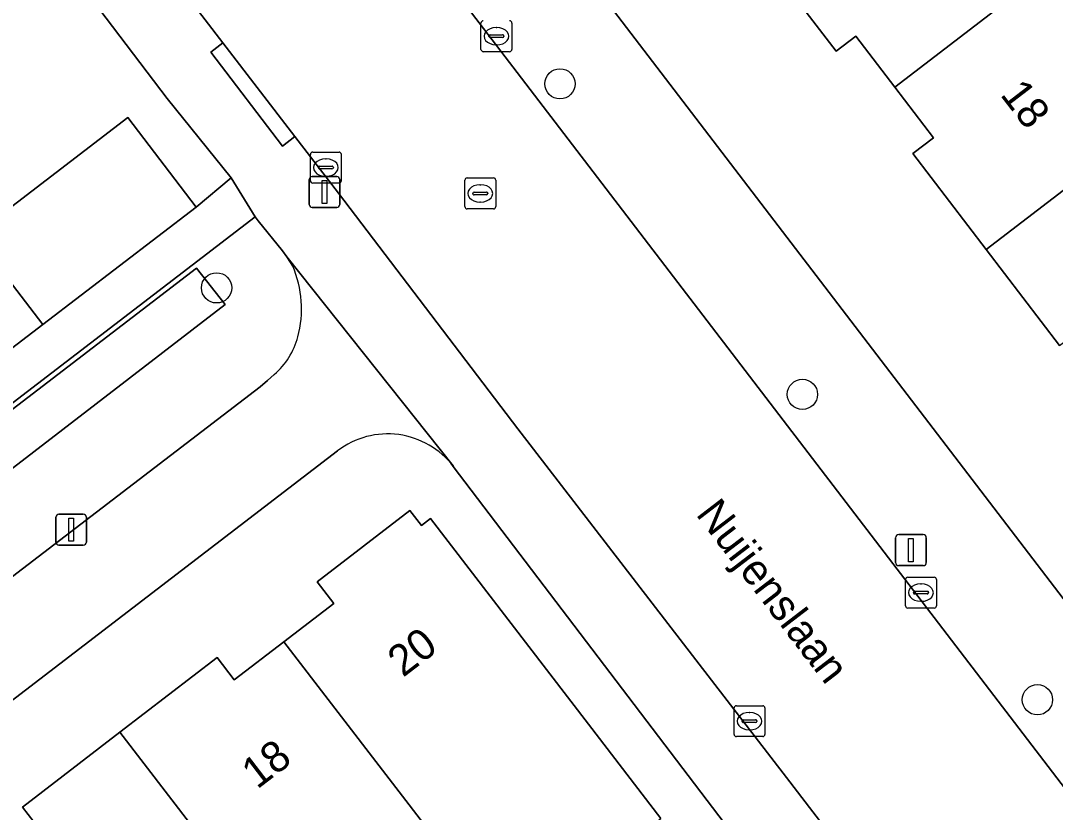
# Model space of a CAD drawing. Extents: x 159352 to 160617, y 385888 to 387323.
# Drawn here: x 160045.64 to 160079.09, y 386865.49 to 386891.07 of the extents above; entities that cross this region are included whole.
import ezdxf

# ---------------------------------------------------------------- set-up
doc = ezdxf.new("R2010")
doc.units = 0
for name, color, linetype in [('IMGEO_Boom', 7, 'Continuous'), ('IMGEO_Erf', 7, 'Continuous'), ('IMGEO_Groenvoorziening', 7, 'Continuous'), ('IMGEO_Haag', 7, 'Continuous'), ('IMGEO_Kolk', 7, 'Continuous'), ('IMGEO_Lichtmast', 7, 'Continuous'), ('IMGEO_Muur', 7, 'Continuous'), ('IMGEO_Openbare_ruimte_label', 7, 'Continuous'), ('IMGEO_Pand', 7, 'Continuous'), ('IMGEO_Pand_nummerreeks', 7, 'Continuous'), ('IMGEO_Rijbaan_lokaal_open', 7, 'Continuous'), ('IMGEO_Rioolput', 7, 'Continuous'), ('IMGEO_Voetpad_open', 7, 'Continuous')]:
    doc.layers.add(name, color=color, linetype=linetype)

msp = doc.modelspace()

# ---------------------------------------------------------------- linework, layer by layer
at = {"layer": 'IMGEO_Boom'}
for centre in [(160063.076, 386889.031), (160051.974, 386882.439), (160070.916, 386878.997), (160078.515, 386869.131)]:
    msp.add_circle(centre, 0.489, dxfattribs=at)
at = {"layer": 'IMGEO_Erf'}
for points in [[(160051.664, 386908.582), (160103.386, 386840.991)], [(160017.397, 386863.753), (160019.635, 386860.84), (160025.285, 386865.176), (160023.051, 386868.107), (160025.016, 386869.605), (160026.946, 386871.076), (160029.18, 386868.145), (160031.289, 386869.745), (160034.791, 386872.442), (160032.573, 386875.418), (160034.566, 386876.903), (160036.512, 386878.353), (160038.717, 386875.394), (160042.34, 386878.185), (160040.131, 386881.074), (160044.138, 386884.139), (160049.105, 386887.938), (160051.314, 386885.05), (160052.45, 386885.989), (160050.372, 386888.557), (160041.998, 386899.579)], [(160079.231, 386880.578), (160076.859, 386883.679), (160074.488, 386886.78), (160075.153, 386887.289), (160073.9, 386888.928), (160072.646, 386890.567), (160072.012, 386890.082), (160069.608, 386893.225)], [(160055.887, 386877.174), (160007.788, 386840.317)], [(160046.053, 386846.04), (160048.278, 386843.158), (160053.896, 386847.414), (160051.656, 386850.291), (160053.727, 386851.904), (160055.592, 386853.356), (160057.832, 386850.479), (160063.486, 386854.812), (160061.248, 386857.721), (160063.208, 386859.228), (160065.092, 386860.677), (160067.33, 386857.767), (160071.533, 386861.02), (160059.626, 386876.669)], [(160046.25, 386864.95), (160045.703, 386865.662), (160048.848, 386868.079), (160051.991, 386870.495), (160052.546, 386869.772), (160054.152, 386871.007), (160055.761, 386872.244), (160055.224, 386872.942), (160058.221, 386875.246), (160058.596, 386874.758), (160058.892, 386874.986), (160064.002, 386868.339), (160066.342, 386865.295)]]:
    msp.add_lwpolyline(points, dxfattribs=at)
msp.add_arc((160057.505, 386875.056), 2.665, 37.2507, 127.3653, dxfattribs=at)
at = {"layer": 'IMGEO_Groenvoorziening'}
for points in [[(160054.436, 386883.144), (160054.248, 386883.438), (160054.103, 386883.637), (160053.322, 386884.606), (160053.221, 386884.732), (160001.402, 386845.013), (160001.488, 386844.9), (160051.32, 386883.071), (160052.254, 386881.905), (160002.469, 386843.604)], [(160053.388, 386879.245), (160053.617, 386879.441), (160053.839, 386879.641)], [(160005.836, 386842.857), (160011.729, 386847.375), (160053.388, 386879.245)]]:
    msp.add_lwpolyline(points, dxfattribs=at)
msp.add_lwpolyline([(160052.254, 386881.905), (160051.32, 386883.071), (160001.488, 386844.9), (160002.469, 386843.604)], close=True, dxfattribs=at)
for centre, radius, start, end in [((160051.249, 386881.765), 3.472, 344.792, 23.4006), ((160052.244, 386881.487), 2.44, 310.833, 344.9612)]:
    msp.add_arc(centre, radius, start, end, dxfattribs=at)
at = {"layer": 'IMGEO_Haag'}
msp.add_lwpolyline([(160052.254, 386881.905), (160051.32, 386883.071), (160001.488, 386844.9), (160002.469, 386843.604)], close=True, dxfattribs=at)
at = {"layer": 'IMGEO_Kolk'}
for p, q in [((160060.522, 386890.144), (160060.522, 386890.996)), ((160061.01, 386890.85), (160061.035, 386890.85)), ((160061.523, 386890.996), (160061.523, 386890.144)), ((160060.781, 386890.564), (160060.781, 386890.576)), ((160061.219, 386890.527), (160060.821, 386890.527)), ((160060.824, 386890.613), (160061.222, 386890.613)), ((160061.265, 386890.576), (160061.265, 386890.564)), ((160061.449, 386890.07), (160060.597, 386890.07)), ((160061.033, 386890.29), (160061.008, 386890.29)), ((160055.006, 386885.899), (160055.006, 386886.751)), ((160055.081, 386886.825), (160055.933, 386886.825)), ((160056.007, 386886.751), (160056.007, 386885.899)), ((160055.265, 386886.319), (160055.265, 386886.331)), ((160055.308, 386886.368), (160055.706, 386886.368)), ((160055.494, 386886.605), (160055.519, 386886.605)), ((160055.749, 386886.331), (160055.749, 386886.319)), ((160055.703, 386886.282), (160055.305, 386886.282)), ((160055.517, 386886.045), (160055.492, 386886.045)), ((160055.933, 386885.825), (160055.081, 386885.825)), ((160074.248, 386872.165), (160074.248, 386873.017)), ((160074.323, 386873.091), (160075.175, 386873.091)), ((160075.249, 386873.017), (160075.249, 386872.165)), ((160074.55, 386872.634), (160074.948, 386872.634)), ((160074.736, 386872.871), (160074.761, 386872.871)), ((160074.507, 386872.585), (160074.507, 386872.597)), ((160074.945, 386872.548), (160074.547, 386872.548)), ((160074.759, 386872.311), (160074.734, 386872.311)), ((160074.991, 386872.597), (160074.991, 386872.585)), ((160075.175, 386872.091), (160074.323, 386872.091)), ((160068.779, 386868.938), (160069.631, 386868.938)), ((160068.704, 386868.012), (160068.704, 386868.864)), ((160069.192, 386868.718), (160069.217, 386868.718)), ((160069.705, 386868.864), (160069.705, 386868.012)), ((160068.963, 386868.432), (160068.963, 386868.444)), ((160069.401, 386868.395), (160069.003, 386868.395)), ((160069.006, 386868.481), (160069.404, 386868.481)), ((160069.447, 386868.444), (160069.447, 386868.432)), ((160069.631, 386867.938), (160068.779, 386867.938)), ((160069.215, 386868.158), (160069.19, 386868.158))]:
    msp.add_line(p, q, dxfattribs=at)
for points in [[(160060.522, 386890.144), (160060.522, 386890.996)], [(160061.523, 386890.996), (160061.523, 386890.144)], [(160061.449, 386890.07), (160060.597, 386890.07)], [(160055.006, 386885.899), (160055.006, 386886.751)], [(160055.081, 386886.825), (160055.933, 386886.825)], [(160056.007, 386886.751), (160056.007, 386885.899)], [(160055.933, 386885.825), (160055.081, 386885.825)], [(160074.248, 386872.165), (160074.248, 386873.017)], [(160074.323, 386873.091), (160075.175, 386873.091)], [(160075.249, 386873.017), (160075.249, 386872.165)], [(160075.175, 386872.091), (160074.323, 386872.091)], [(160068.779, 386868.938), (160069.631, 386868.938)], [(160068.704, 386868.012), (160068.704, 386868.864)], [(160069.705, 386868.864), (160069.705, 386868.012)], [(160069.631, 386867.938), (160068.779, 386867.938)]]:
    msp.add_lwpolyline(points, dxfattribs=at)
for centre, radius, start, end in [((160060.599, 386890.994), 0.0765, 91.552, 178.448), ((160060.599, 386890.994), 0.0765, 91.552, 178.448), ((160061.447, 386890.994), 0.0765, 1.552, 88.448), ((160061.447, 386890.994), 0.0765, 1.552, 88.448), ((160060.821, 386890.573), 0.0403, 85.8775, 175.7526), ((160060.818, 386890.563), 0.0366, 178.938, 274.7102), ((160061.222, 386890.57), 0.043, 264.8664, 352.4533), ((160061.226, 386890.575), 0.0386, 1.7309, 96.639), ((160060.599, 386890.146), 0.0765, 181.552, 268.448), ((160060.599, 386890.146), 0.0765, 181.552, 268.448), ((160061.447, 386890.146), 0.0765, 271.552, 358.448), ((160061.447, 386890.146), 0.0765, 271.552, 358.448), ((160055.083, 386886.749), 0.0765, 91.552, 178.448), ((160055.083, 386886.749), 0.0765, 91.552, 178.448), ((160055.931, 386886.749), 0.0765, 1.552, 88.448), ((160055.931, 386886.749), 0.0765, 1.552, 88.448), ((160055.305, 386886.328), 0.0403, 85.8775, 175.7526), ((160055.71, 386886.33), 0.0386, 1.7309, 96.639), ((160055.302, 386886.318), 0.0366, 178.938, 274.7102), ((160055.706, 386886.325), 0.043, 264.8664, 352.4533), ((160055.083, 386885.901), 0.0765, 181.552, 268.448), ((160055.083, 386885.901), 0.0765, 181.552, 268.448), ((160055.931, 386885.901), 0.0765, 271.552, 358.448), ((160055.931, 386885.901), 0.0765, 271.552, 358.448), ((160074.325, 386873.015), 0.0765, 91.552, 178.448), ((160074.325, 386873.015), 0.0765, 91.552, 178.448), ((160075.173, 386873.015), 0.0765, 1.552, 88.448), ((160075.173, 386873.015), 0.0765, 1.552, 88.448), ((160074.547, 386872.594), 0.0403, 85.8775, 175.7526), ((160074.952, 386872.596), 0.0386, 1.7309, 96.639), ((160074.544, 386872.584), 0.0366, 178.938, 274.7102), ((160074.948, 386872.591), 0.043, 264.8664, 352.4533), ((160074.325, 386872.167), 0.0765, 181.552, 268.448), ((160074.325, 386872.167), 0.0765, 181.552, 268.448), ((160075.173, 386872.167), 0.0765, 271.552, 358.448), ((160075.173, 386872.167), 0.0765, 271.552, 358.448), ((160068.781, 386868.862), 0.0765, 91.552, 178.448), ((160068.781, 386868.862), 0.0765, 91.552, 178.448), ((160069.629, 386868.862), 0.0765, 1.552, 88.448), ((160069.629, 386868.862), 0.0765, 1.552, 88.448), ((160069.003, 386868.441), 0.0403, 85.8775, 175.7526), ((160069, 386868.431), 0.0366, 178.938, 274.7102), ((160069.404, 386868.438), 0.043, 264.8664, 352.4533), ((160069.408, 386868.443), 0.0386, 1.7309, 96.639), ((160068.781, 386868.014), 0.0765, 181.552, 268.448), ((160068.781, 386868.014), 0.0765, 181.552, 268.448), ((160069.629, 386868.014), 0.0765, 271.552, 358.448), ((160069.629, 386868.014), 0.0765, 271.552, 358.448)]:
    msp.add_arc(centre, radius, start, end, dxfattribs=at)
for centre, major_axis, ratio, start_param, end_param in [((160061.009, 386890.57), (-0.387, 0.002), 0.722429, 4.712389, 7.853982), ((160061.034, 386890.57), (-0.39, 0.002), 0.717154, 1.570796, 4.712389), ((160055.493, 386886.325), (-0.387, 0.002), 0.722429, 4.712389, 7.853982), ((160055.518, 386886.325), (-0.39, 0.002), 0.717154, 1.570796, 4.712389), ((160074.735, 386872.591), (-0.387, 0.002), 0.722429, 4.712389, 7.853982), ((160074.76, 386872.591), (-0.39, 0.002), 0.717154, 1.570796, 4.712389), ((160069.191, 386868.438), (-0.387, 0.002), 0.722429, 4.712389, 7.853982), ((160069.216, 386868.438), (-0.39, 0.002), 0.717154, 1.570796, 4.712389)]:
    msp.add_ellipse(centre, major_axis=major_axis, ratio=ratio, start_param=start_param, end_param=end_param, dxfattribs=at)
at = {"layer": 'IMGEO_Lichtmast'}
for p, q in [((160055.068, 386886.036), (160055.858, 386886.036)), ((160055.858, 386886.036), (160055.068, 386886.036)), ((160054.968, 386885.136), (160054.968, 386885.936)), ((160054.968, 386885.936), (160054.968, 386885.136)), ((160055.958, 386885.936), (160055.958, 386885.136)), ((160055.958, 386885.136), (160055.958, 386885.936)), ((160055.858, 386885.036), (160055.068, 386885.036)), ((160055.068, 386885.036), (160055.858, 386885.036)), ((160046.775, 386874.227), (160046.775, 386875.027)), ((160046.775, 386875.027), (160046.775, 386874.227)), ((160046.875, 386875.127), (160047.665, 386875.127)), ((160047.665, 386875.127), (160046.875, 386875.127)), ((160047.765, 386875.027), (160047.765, 386874.227)), ((160047.765, 386874.227), (160047.765, 386875.027)), ((160073.93, 386873.565), (160073.93, 386874.365)), ((160073.93, 386874.365), (160073.93, 386873.565)), ((160074.03, 386874.465), (160074.82, 386874.465)), ((160074.82, 386874.465), (160074.03, 386874.465)), ((160074.92, 386874.365), (160074.92, 386873.565)), ((160074.92, 386873.565), (160074.92, 386874.365)), ((160047.665, 386874.127), (160046.875, 386874.127)), ((160046.875, 386874.127), (160047.665, 386874.127)), ((160074.82, 386873.465), (160074.03, 386873.465)), ((160074.03, 386873.465), (160074.82, 386873.465))]:
    msp.add_line(p, q, dxfattribs=at)
for points in [[(160055.388, 386885.911), (160055.538, 386885.911), (160055.538, 386885.161), (160055.388, 386885.161), (160055.388, 386885.911)], [(160047.195, 386875.002), (160047.345, 386875.002), (160047.345, 386874.252), (160047.195, 386874.252), (160047.195, 386875.002)], [(160074.35, 386874.34), (160074.5, 386874.34), (160074.5, 386873.59), (160074.35, 386873.59), (160074.35, 386874.34)]]:
    msp.add_lwpolyline(points, dxfattribs=at)
for centre, start, end in [((160055.068, 386885.936), 90, 180), ((160055.068, 386885.936), 90, 180), ((160055.858, 386885.936), 0, 90), ((160055.858, 386885.936), 360, 90), ((160055.068, 386885.136), 180, 270), ((160055.068, 386885.136), 180, 270), ((160055.858, 386885.136), 270, 0), ((160055.858, 386885.136), 270, 0), ((160046.875, 386875.027), 90, 180), ((160046.875, 386875.027), 90, 180), ((160047.665, 386875.027), 0, 90), ((160047.665, 386875.027), 360, 90), ((160074.03, 386874.365), 90, 180), ((160074.03, 386874.365), 90, 180), ((160074.82, 386874.365), 0, 90), ((160074.82, 386874.365), 360, 90), ((160046.875, 386874.227), 180, 270), ((160046.875, 386874.227), 180, 270), ((160047.665, 386874.227), 270, 0), ((160047.665, 386874.227), 270, 0), ((160074.03, 386873.565), 180, 270), ((160074.03, 386873.565), 180, 270), ((160074.82, 386873.565), 270, 0), ((160074.82, 386873.565), 270, 0)]:
    msp.add_arc(centre, 0.1, start, end, dxfattribs=at)
at = {"layer": 'IMGEO_Muur'}
msp.add_lwpolyline([(160050.372, 386888.557), (160041.998, 386899.579)], dxfattribs=at)
at = {"layer": 'IMGEO_Pand'}
for points in [[(160080.374, 386893.887), (160076.713, 386898.667), (160069.608, 386893.225), (160072.012, 386890.082), (160072.646, 386890.567), (160073.9, 386888.928)], [(160085.885, 386890.591), (160082.248, 386895.34), (160080.374, 386893.887), (160073.9, 386888.928), (160075.153, 386887.289), (160074.488, 386886.78), (160076.859, 386883.679), (160084.003, 386889.15)], [(160087.696, 386884.329), (160087.656, 386884.381), (160089.717, 386886.164), (160086.164, 386890.804), (160085.885, 386890.591), (160084.003, 386889.15), (160076.859, 386883.679), (160079.231, 386880.578), (160079.938, 386881.119), (160081.256, 386879.396)], [(160049.105, 386887.938), (160044.138, 386884.139), (160046.352, 386881.254), (160051.314, 386885.05)], [(160040.131, 386881.074), (160042.34, 386878.185), (160046.352, 386881.254), (160044.138, 386884.139)], [(160058.892, 386874.986), (160058.596, 386874.758), (160058.221, 386875.246), (160055.224, 386872.942), (160055.761, 386872.244), (160054.152, 386871.007), (160059.1, 386864.571), (160059.245, 386864.682), (160061.586, 386861.638), (160066.342, 386865.295), (160064.002, 386868.339)], [(160054.351, 386860.921), (160059.1, 386864.571), (160054.152, 386871.007), (160052.546, 386869.772), (160051.991, 386870.495), (160048.848, 386868.079)], [(160048.848, 386868.079), (160045.703, 386865.662), (160046.25, 386864.95), (160044.646, 386863.717), (160049.602, 386857.27), (160054.351, 386860.921)]]:
    msp.add_lwpolyline(points, close=True, dxfattribs=at)
at = {"layer": 'IMGEO_Rijbaan_lokaal_open'}
for points in [[(160092.233, 386849.711), (160082.548, 386862.162), (160051.9, 386902.206), (160048.172, 386907.012)], [(160042.42, 386903.008), (160042.666, 386902.719), (160052.172, 386890.359), (160054.502, 386887.329), (160055.914, 386885.493), (160061.716, 386877.887), (160070.398, 386866.622), (160087.641, 386844.155), (160094.246, 386835.709), (160094.355, 386835.569), (160094.798, 386834.99)]]:
    msp.add_lwpolyline(points, dxfattribs=at)
at = {"layer": 'IMGEO_Rioolput'}
for p, q in [((160060.075, 386885.99), (160060.927, 386885.99)), ((160060, 386885.064), (160060, 386885.916)), ((160060.488, 386885.77), (160060.513, 386885.77)), ((160061.001, 386885.916), (160061.001, 386885.064)), ((160060.259, 386885.484), (160060.259, 386885.496)), ((160060.697, 386885.447), (160060.299, 386885.447)), ((160060.302, 386885.533), (160060.7, 386885.533)), ((160060.743, 386885.496), (160060.743, 386885.484)), ((160060.927, 386884.99), (160060.075, 386884.99)), ((160060.511, 386885.21), (160060.486, 386885.21))]:
    msp.add_line(p, q, dxfattribs=at)
for points in [[(160060.075, 386885.99), (160060.927, 386885.99)], [(160060, 386885.064), (160060, 386885.916)], [(160061.001, 386885.916), (160061.001, 386885.064)], [(160060.927, 386884.99), (160060.075, 386884.99)]]:
    msp.add_lwpolyline(points, dxfattribs=at)
for centre, radius, start, end in [((160060.077, 386885.914), 0.0765, 91.552, 178.448), ((160060.077, 386885.914), 0.0765, 91.552, 178.448), ((160060.925, 386885.914), 0.0765, 1.552, 88.448), ((160060.925, 386885.914), 0.0765, 1.552, 88.448), ((160060.299, 386885.493), 0.0403, 85.8775, 175.7526), ((160060.296, 386885.483), 0.0366, 178.938, 274.7102), ((160060.7, 386885.49), 0.043, 264.8664, 352.4533), ((160060.704, 386885.495), 0.0386, 1.7309, 96.639), ((160060.077, 386885.066), 0.0765, 181.552, 268.448), ((160060.077, 386885.066), 0.0765, 181.552, 268.448), ((160060.925, 386885.066), 0.0765, 271.552, 358.448), ((160060.925, 386885.066), 0.0765, 271.552, 358.448)]:
    msp.add_arc(centre, radius, start, end, dxfattribs=at)
for centre, major_axis, ratio, start_param, end_param in [((160060.487, 386885.49), (-0.387, 0.002), 0.722429, 4.712389, 7.853982), ((160060.512, 386885.49), (-0.39, 0.002), 0.717154, 1.570796, 4.712389)]:
    msp.add_ellipse(centre, major_axis=major_axis, ratio=ratio, start_param=start_param, end_param=end_param, dxfattribs=at)
at = {"layer": 'IMGEO_Voetpad_open'}
for points in [[(160103.386, 386840.991), (160051.664, 386908.582)], [(160048.575, 386907.353), (160048.352, 386907.165), (160048.355, 386907.161), (160048.358, 386907.157), (160048.172, 386907.012), (160051.9, 386902.206), (160082.548, 386862.162), (160092.233, 386849.711), (160100.199, 386839.288)], [(160051.784, 386890.057), (160052.172, 386890.359), (160042.666, 386902.719), (160042.42, 386903.008)], [(160040.654, 386901.414), (160041.998, 386899.579), (160050.372, 386888.557), (160052.45, 386885.989), (160053.221, 386884.732), (160053.322, 386884.606), (160054.103, 386883.637), (160054.248, 386883.438), (160059.623, 386876.684), (160059.626, 386876.669), (160071.533, 386861.02), (160072.459, 386859.702), (160073.442, 386858.419), (160078.891, 386851.512), (160090.695, 386836.1), (160091.565, 386834.824), (160092.295, 386833.872), (160092.792, 386833.233)], [(160094.798, 386834.99), (160094.355, 386835.569), (160094.246, 386835.709), (160087.641, 386844.155), (160070.398, 386866.622), (160061.716, 386877.887), (160055.914, 386885.493), (160054.502, 386887.329), (160054.108, 386887.022), (160051.784, 386890.057)], [(160059.626, 386876.669), (160059.623, 386876.684), (160054.248, 386883.438), (160054.436, 386883.144)], [(160053.839, 386879.641), (160053.617, 386879.441), (160053.388, 386879.245), (160011.729, 386847.375), (160005.836, 386842.857)], [(160007.788, 386840.317), (160055.887, 386877.174)]]:
    msp.add_lwpolyline(points, dxfattribs=at)
for points in [[(160052.172, 386890.359), (160051.784, 386890.057), (160054.108, 386887.022), (160054.502, 386887.329)], [(160053.221, 386884.732), (160052.45, 386885.989), (160051.314, 386885.05), (160046.352, 386881.254), (160042.34, 386878.185), (160038.717, 386875.394), (160036.813, 386873.975), (160036.394, 386873.676), (160034.791, 386872.442), (160031.289, 386869.745), (160029.18, 386868.145), (160027.26, 386866.681), (160025.285, 386865.176), (160019.635, 386860.84), (160017.747, 386859.39), (160015.771, 386857.872), (160010.07, 386853.499), (160008.245, 386852.099), (160000.571, 386846.209), (160001.402, 386845.013)]]:
    msp.add_lwpolyline(points, close=True, dxfattribs=at)
for centre, radius, start, end in [((160051.249, 386881.765), 3.472, 344.792, 23.4006), ((160052.244, 386881.487), 2.44, 310.833, 344.9612), ((160057.505, 386875.056), 2.665, 37.2507, 127.3653)]:
    msp.add_arc(centre, radius, start, end, dxfattribs=at)

# ---------------------------------------------------------------- texts
at = {"layer": 'IMGEO_Openbare_ruimte_label'}
msp.add_text('Nuijenslaan', height=1, rotation=307.4428, dxfattribs=at).set_placement((160067.446, 386875.121))
at = {"layer": 'IMGEO_Pand_nummerreeks'}
for s, rotation, p in [('18', 307.4708, (160077.288, 386888.679)), ('20', 37.4772, (160058.002, 386869.835)), ('18', 37.478, (160053.284, 386866.219))]:
    msp.add_text(s, height=1, rotation=rotation, dxfattribs=at).set_placement(p)

doc.saveas('drawing.dxf')
